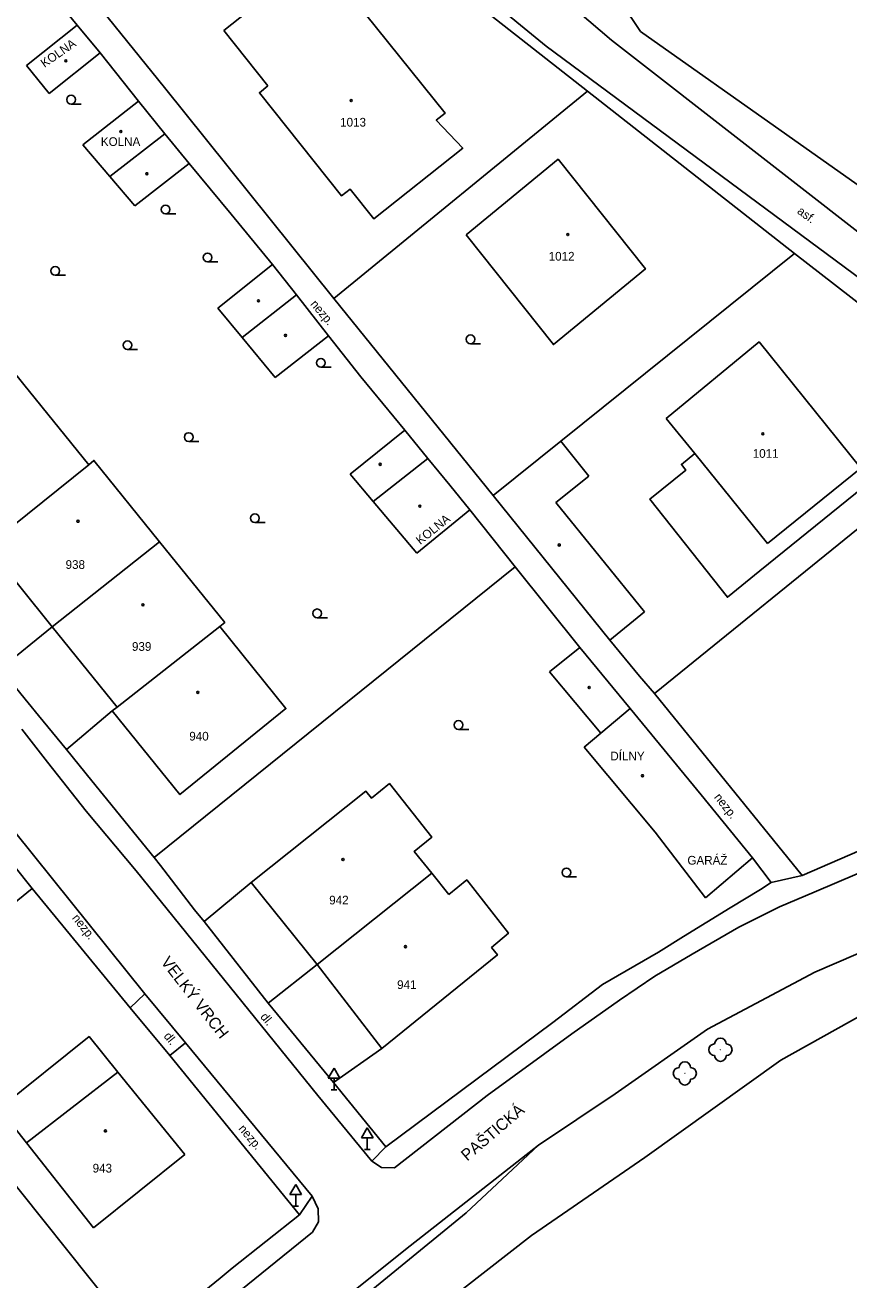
# Model space of a CAD drawing. Extents: x -794191 to -788944, y -1117087 to -1105044.
# Drawn here: x -791066.5 to -790995.5, y -1109570.9 to -1109462.8 of the extents above; entities that cross this region are included whole.
import ezdxf

# ---------------------------------------------------------------- set-up
doc = ezdxf.new("R2010")
doc.units = 0
for name, color, linetype in [('Doplněk polohopisu', 7, 'Continuous'), ('Doplňkové značky', 7, 'Continuous'), ('Hranice - ploty_ zdi', 7, 'Continuous'), ('Komunikace', 7, 'Continuous'), ('Názvy ulic_ silnic_ žel_', 7, 'Continuous'), ('Pomocné popisy', 7, 'Continuous'), ('Popisy budov', 7, 'Continuous'), ('Stavební objekty', 7, 'Continuous'), ('Výškopis', 7, 'Continuous'), ('Zeleň', 7, 'Continuous'), ('Značky druhů budov', 7, 'Continuous'), ('Značky druhů pozemků', 7, 'Continuous'), ('Čísla popisná', 7, 'Continuous')]:
    doc.layers.add(name, color=color, linetype=linetype)

msp = doc.modelspace()

# ---------------------------------------------------------------- linework, layer by layer
at = {"layer": 'Doplněk polohopisu'}
for p, q in [((-791002.18, -1109536.63), (-790999.5, -1109536.03)), ((-791056.14, -1109546.24), (-791057.41, -1109547.44)), ((-791052.65, -1109550.47), (-791054, -1109551.56)), ((-791036.59, -1109560.66), (-791035.38, -1109559.43)), ((-791041.72, -1109563.68), (-791042.83, -1109565.28))]:
    msp.add_line(p, q, dxfattribs=at)
at = {"layer": 'Doplňkové značky'}
for p, q in [((-791039.84, -1109552.644), (-791040.34, -1109553.51)), ((-791040.34, -1109553.51), (-791039.34, -1109553.51)), ((-791039.84, -1109552.644), (-791039.34, -1109553.51)), ((-791039.84, -1109554.51), (-791039.84, -1109553.51)), ((-791040.09, -1109554.51), (-791039.59, -1109554.51)), ((-791036.98, -1109557.774), (-791037.48, -1109558.64)), ((-791036.98, -1109557.774), (-791036.48, -1109558.64)), ((-791037.48, -1109558.64), (-791036.48, -1109558.64)), ((-791036.98, -1109559.64), (-791036.98, -1109558.64)), ((-791037.23, -1109559.64), (-791036.73, -1109559.64)), ((-791043.15, -1109562.664), (-791043.65, -1109563.53)), ((-791043.15, -1109562.664), (-791042.65, -1109563.53)), ((-791043.65, -1109563.53), (-791042.65, -1109563.53)), ((-791043.15, -1109564.53), (-791043.15, -1109563.53)), ((-791043.4, -1109564.53), (-791042.9, -1109564.53))]:
    msp.add_line(p, q, dxfattribs=at)
at = {"layer": 'Hranice - ploty_ zdi'}
for p, q in [((-791018, -1109468.47), (-791032.32, -1109457.21)), ((-791061.98, -1109462.78), (-791065.78, -1109458.15)), ((-791056.7, -1109469.32), (-791060.01, -1109465.16)), ((-791018, -1109468.47), (-791039.87, -1109486.31)), ((-791000.17, -1109482.44), (-791018, -1109468.47)), ((-791048.71, -1109479.05), (-791052.34, -1109474.69)), ((-791045.15, -1109483.39), (-791048.71, -1109479.05)), ((-791000.17, -1109482.44), (-791020.29, -1109498.62)), ((-790982.41, -1109496.19), (-791000.17, -1109482.44)), ((-791039.87, -1109486.31), (-791026.12, -1109503.31)), ((-791040.32, -1109489.54), (-791037.53, -1109493.08)), ((-791033.75, -1109497.68), (-791037.53, -1109493.08)), ((-790982.41, -1109496.19), (-791012.22, -1109520.37)), ((-791024.23, -1109509.45), (-791028.14, -1109504.53)), ((-791024.23, -1109509.45), (-791055.35, -1109534.5)), ((-791018.65, -1109516.39), (-791024.23, -1109509.45)), ((-791064.13, -1109514.6), (-791068.6, -1109518.23)), ((-791016.08, -1109515.75), (-791013.52, -1109518.86)), ((-791068.6, -1109518.23), (-791066.2, -1109521.17)), ((-791066.2, -1109521.17), (-791065.32, -1109522.24)), ((-791065.32, -1109522.24), (-791062.9, -1109525.18)), ((-791058.96, -1109521.84), (-791062.9, -1109525.18)), ((-791062.9, -1109525.18), (-791060.72, -1109527.88)), ((-791060.72, -1109527.88), (-791059.71, -1109529.13)), ((-791059.71, -1109529.13), (-791055.35, -1109534.5)), ((-790999.5, -1109536.03), (-790982.97, -1109528.87)), ((-791065.85, -1109537.15), (-791070.65, -1109531.18)), ((-791055.35, -1109534.5), (-791054.8, -1109535.17)), ((-791054.8, -1109535.17), (-791051.87, -1109539)), ((-791002.18, -1109536.63), (-791003.77, -1109534.52)), ((-791057.41, -1109547.44), (-791065.85, -1109537.15)), ((-791047, -1109536.65), (-791051.05, -1109540)), ((-791005.69, -1109538.82), (-791003.1, -1109537.23)), ((-791003.1, -1109537.23), (-791002.18, -1109536.63)), ((-791051.87, -1109539), (-791051.05, -1109540)), ((-791045.52, -1109547.03), (-791051.05, -1109540)), ((-791045.52, -1109547.03), (-791041.31, -1109543.71)), ((-791020.98, -1109548.69), (-791016.71, -1109545.43)), ((-791039.9, -1109553.88), (-791045.52, -1109547.03)), ((-791079.16, -1109547.95), (-791056.48, -1109576.24)), ((-791054, -1109551.56), (-791057.41, -1109547.44)), ((-791035.38, -1109559.43), (-791020.98, -1109548.69)), ((-791035.73, -1109550.95), (-791039.9, -1109553.88)), ((-791042.83, -1109565.28), (-791054, -1109551.56)), ((-791039.9, -1109553.88), (-791035.38, -1109559.43)), ((-791048.61, -1109569.86), (-791042.83, -1109565.28)), ((-791048.61, -1109569.86), (-791049.66, -1109570.74)), ((-791056.48, -1109576.24), (-791049.66, -1109570.74))]:
    msp.add_line(p, q, dxfattribs=at)
for points in [[(-791064.1, -1109451.13), (-791064.65, -1109455.5), (-791054.46, -1109468.13), (-791039.87, -1109486.31)], [(-791013.52, -1109518.86), (-791012.22, -1109520.37), (-790999.5, -1109536.03)], [(-791091.6, -1109558.02), (-791079.16, -1109547.95), (-791065.85, -1109537.15)], [(-791016.71, -1109545.43), (-791011.87, -1109542.64), (-791009.73, -1109541.28), (-791005.69, -1109538.82)]]:
    msp.add_lwpolyline(points, dxfattribs=at)
at = {"layer": 'Komunikace'}
for p, q in [((-791064.54, -1109526.27), (-791066.76, -1109523.43)), ((-791061.2, -1109530.49), (-791064.54, -1109526.27)), ((-791069.12, -1109530.09), (-791056.14, -1109546.24)), ((-791056.89, -1109535.64), (-791061.2, -1109530.49)), ((-790982.35, -1109530.63), (-790998.47, -1109537.47)), ((-791041.23, -1109554.98), (-791056.89, -1109535.64)), ((-790998.42, -1109544.38), (-790980.65, -1109536.7)), ((-790998.47, -1109537.47), (-791001.45, -1109538.74)), ((-791001.45, -1109538.74), (-791004.97, -1109540.5)), ((-791004.97, -1109540.5), (-791008.99, -1109542.83)), ((-791008.99, -1109542.83), (-791012.2, -1109544.72)), ((-791012.2, -1109544.72), (-791015.25, -1109546.77)), ((-791007.66, -1109549.29), (-790998.42, -1109544.38)), ((-791056.14, -1109546.24), (-791052.65, -1109550.47)), ((-791015.25, -1109546.77), (-791019.34, -1109549.68)), ((-791015.62, -1109554.86), (-791007.66, -1109549.29)), ((-791019.34, -1109549.68), (-791026.66, -1109554.99)), ((-791052.65, -1109550.47), (-791041.72, -1109563.68)), ((-791036.59, -1109560.66), (-791041.23, -1109554.98)), ((-791026.66, -1109554.99), (-791034.62, -1109561.23)), ((-791022.22, -1109559.28), (-791015.62, -1109554.86)), ((-791033.69, -1109568.27), (-791022.22, -1109559.28)), ((-791035.74, -1109561.21), (-791036.59, -1109560.66)), ((-791034.62, -1109561.23), (-791035.74, -1109561.21)), ((-791041.21, -1109564.76), (-791041.72, -1109563.68)), ((-791041.19, -1109565.87), (-791041.21, -1109564.76)), ((-791041.71, -1109566.78), (-791041.19, -1109565.87)), ((-791056.61, -1109578.82), (-791041.71, -1109566.78)), ((-791053.7, -1109584.26), (-791033.69, -1109568.27))]:
    msp.add_line(p, q, dxfattribs=at)
for points in [[(-790939.77, -1109525.53), (-790940.08, -1109525.11), (-790947.69, -1109515.84), (-790991.09, -1109483.38), (-791015.94, -1109464.06), (-791032.13, -1109450.21), (-791032.1, -1109447.5), (-791037.46, -1109442.59), (-791046.74, -1109436.39), (-791050.61, -1109431.78), (-791065.95, -1109418.75), (-791068.15, -1109417.54), (-791087.28, -1109402.08), (-791104.94, -1109388.37), (-791120.65, -1109377.11)], [(-791031.71, -1109456.24), (-791021.57, -1109464.57), (-790984.48, -1109492.05), (-790954.67, -1109514.64), (-790951.19, -1109518.33), (-790950.85, -1109522.92), (-790951.12, -1109523.72), (-790952.19, -1109524.86)]]:
    msp.add_lwpolyline(points, dxfattribs=at)
at = {"layer": 'Stavební objekty'}
for p, q in [((-791061.98, -1109462.78), (-791066.35, -1109466.26)), ((-791061.98, -1109462.78), (-791060.01, -1109465.16)), ((-791049.35, -1109463.24), (-791045.55, -1109468)), ((-791064.4, -1109468.66), (-791060.01, -1109465.16)), ((-791066.35, -1109466.26), (-791064.4, -1109468.66)), ((-791061.49, -1109473.08), (-791056.7, -1109469.32)), ((-791054.44, -1109472.13), (-791059.17, -1109475.81)), ((-791059.17, -1109475.81), (-791061.49, -1109473.08)), ((-791057.01, -1109478.34), (-791052.34, -1109474.69)), ((-791059.17, -1109475.81), (-791057.01, -1109478.34)), ((-791049.85, -1109487.15), (-791045.15, -1109483.39)), ((-791047.76, -1109489.67), (-791043.07, -1109486)), ((-791049.85, -1109487.15), (-791047.76, -1109489.67)), ((-791044.91, -1109493.12), (-791047.76, -1109489.67)), ((-791044.91, -1109493.12), (-791040.32, -1109489.54)), ((-791011.21, -1109496.66), (-791008.76, -1109499.69)), ((-791033.75, -1109497.68), (-791038.46, -1109501.46)), ((-791026.12, -1109503.31), (-791020.29, -1109498.62)), ((-791020.29, -1109498.62), (-791017.88, -1109501.62)), ((-791069.73, -1109507.67), (-791060.99, -1109500.65)), ((-791036.47, -1109503.82), (-791031.76, -1109500.1)), ((-791008.76, -1109499.69), (-791002.48, -1109507.44)), ((-791038.46, -1109501.46), (-791036.47, -1109503.82)), ((-791017.88, -1109501.62), (-791020.73, -1109503.89)), ((-790994.45, -1109500.95), (-791002.48, -1109507.44)), ((-791036.47, -1109503.82), (-791032.71, -1109508.26)), ((-791026.12, -1109503.31), (-791016.08, -1109515.75)), ((-791020.73, -1109503.89), (-791013.1, -1109513.32)), ((-791032.71, -1109508.26), (-791028.14, -1109504.53)), ((-791054.88, -1109507.28), (-791064.13, -1109514.6)), ((-791013.1, -1109513.32), (-791016.08, -1109515.75)), ((-791058.54, -1109521.52), (-791049.69, -1109514.58)), ((-791018.65, -1109516.39), (-791021.28, -1109518.48)), ((-791021.28, -1109518.48), (-791016.84, -1109523.78)), ((-791014.31, -1109521.66), (-791016.84, -1109523.78)), ((-791016.84, -1109523.78), (-791018.28, -1109524.98)), ((-791018.28, -1109524.98), (-791012.16, -1109532.29)), ((-791012.16, -1109532.29), (-791007.82, -1109537.96)), ((-791041.31, -1109543.71), (-791031.41, -1109535.85)), ((-791060.58, -1109566.39), (-791052.7, -1109560.07))]:
    msp.add_line(p, q, dxfattribs=at)
for points in [[(-791049.35, -1109463.24), (-791039.97, -1109455.79), (-791035.91, -1109460.87), (-791037.13, -1109461.82), (-791030.28, -1109470.36), (-791031.03, -1109470.97), (-791028.75, -1109473.37), (-791036.4, -1109479.47), (-791038.46, -1109476.89), (-791039.19, -1109477.48), (-791046.28, -1109468.59), (-791045.55, -1109468)], [(-791056.7, -1109469.32), (-791054.44, -1109472.13), (-791052.34, -1109474.69)], [(-791077.5, -1109479.32), (-791071.81, -1109486.35), (-791072.27, -1109486.7), (-791066.59, -1109493.73), (-791060.99, -1109500.65), (-791060.54, -1109500.28), (-791054.88, -1109507.28), (-791049.26, -1109514.23), (-791049.69, -1109514.58), (-791043.99, -1109521.66), (-791053.13, -1109529.06), (-791058.96, -1109521.84), (-791058.54, -1109521.52), (-791064.13, -1109514.6), (-791069.73, -1109507.67), (-791070.2, -1109508.05), (-791075.8, -1109501.12), (-791081.5, -1109493.91), (-791081.08, -1109493.6), (-791086.69, -1109486.67)], [(-791045.15, -1109483.39), (-791043.07, -1109486), (-791040.32, -1109489.54)], [(-791011.21, -1109496.66), (-791003.21, -1109490.07), (-790994.45, -1109500.95), (-790993.55, -1109502.02), (-791003.15, -1109509.8)], [(-791028.14, -1109504.53), (-791029.86, -1109502.42), (-791031.76, -1109500.1), (-791033.75, -1109497.68)], [(-791003.15, -1109509.8), (-791005.94, -1109512.06), (-791012.62, -1109503.61), (-791009.52, -1109501.1), (-791009.91, -1109500.62), (-791008.76, -1109499.69)], [(-791007.82, -1109537.96), (-791003.77, -1109534.52), (-791008.2, -1109529.1), (-791014.31, -1109521.66), (-791018.65, -1109516.39)], [(-791047, -1109536.65), (-791037.09, -1109528.78), (-791036.62, -1109529.37), (-791035.07, -1109528.12), (-791031.41, -1109532.73), (-791032.93, -1109533.96), (-791031.41, -1109535.85), (-791029.95, -1109537.67)], [(-791035.73, -1109550.95), (-791041.31, -1109543.71), (-791047, -1109536.65)], [(-791029.95, -1109537.67), (-791028.4, -1109536.42), (-791024.81, -1109541.02), (-791026.27, -1109542.25), (-791025.77, -1109542.88), (-791035.73, -1109550.95)], [(-791066.34, -1109559.06), (-791068.69, -1109556.1), (-791060.96, -1109549.92), (-791058.48, -1109552.97)], [(-791052.7, -1109560.07), (-791058.48, -1109552.97), (-791066.34, -1109559.06), (-791060.58, -1109566.39)]]:
    msp.add_lwpolyline(points, dxfattribs=at)
msp.add_lwpolyline([(-791028.47, -1109480.84), (-791020.54, -1109474.33), (-791013.01, -1109483.78), (-791020.94, -1109490.3)], close=True, dxfattribs=at)
at = {"layer": 'Výškopis'}
for points in [[(-790988.22, -1109481.12), (-791013.42, -1109463.32), (-791019.92, -1109453.61)], [(-791042.27, -1109582.05), (-791032.6, -1109574.68), (-791022.83, -1109567.07), (-791013.05, -1109560.35), (-791001.34, -1109551.95), (-790990.49, -1109545.9), (-790974.51, -1109540.67)], [(-791064.72, -1109594.74), (-791028.46, -1109565.09), (-791022.22, -1109559.28)]]:
    msp.add_lwpolyline(points, dxfattribs=at)
at = {"layer": 'Zeleň'}
for centre in [(-791006.54, -1109551.05), (-791009.61, -1109553.09)]:
    msp.add_circle(centre, 0.0005, dxfattribs=at)
for centre, start, end in [((-791006.54, -1109550.55), 0, 179.99999), ((-791007.04, -1109551.05), 89.99999, 269.99999), ((-791006.04, -1109551.05), 270, 89.99999), ((-791010.11, -1109553.09), 89.99999, 269.99999), ((-791009.61, -1109552.59), 0, 179.99999), ((-791009.11, -1109553.09), 270, 89.99999), ((-791006.54, -1109551.55), 179.99999, 359.99999), ((-791009.61, -1109553.59), 179.99999, 359.99999)]:
    msp.add_arc(centre, 0.5, start, end, dxfattribs=at)
at = {"layer": 'Značky druhů budov'}
for centre in [(-791062.96, -1109465.84), (-791038.36, -1109469.27), (-791058.21, -1109471.94), (-791055.97, -1109475.57), (-791019.7, -1109480.81), (-791046.36, -1109486.53), (-791044.03, -1109489.5), (-791002.88, -1109497.98), (-791035.86, -1109500.61), (-791032.44, -1109504.21), (-791061.91, -1109505.52), (-791020.43, -1109507.56), (-791056.31, -1109512.71), (-791017.86, -1109519.84), (-791051.59, -1109520.26), (-791013.26, -1109527.44), (-791039.07, -1109534.66), (-791033.69, -1109542.17), (-791059.55, -1109558.05)]:
    msp.add_circle(centre, 0.0875, dxfattribs=at)
at = {"layer": 'Značky druhů pozemků'}
for p, q in [((-791062.51, -1109469.565), (-791061.635, -1109469.565)), ((-791054.36, -1109479.035), (-791053.485, -1109479.035)), ((-791050.74, -1109483.165), (-791049.865, -1109483.165)), ((-791063.87, -1109484.325), (-791062.995, -1109484.325)), ((-791057.65, -1109490.725), (-791056.775, -1109490.725)), ((-791028.09, -1109490.215), (-791027.215, -1109490.215)), ((-791040.98, -1109492.235), (-791040.105, -1109492.235)), ((-791052.37, -1109498.635), (-791051.495, -1109498.635)), ((-791046.66, -1109505.635), (-791045.785, -1109505.635)), ((-791041.29, -1109513.825), (-791040.415, -1109513.825)), ((-791029.11, -1109523.445), (-791028.235, -1109523.445)), ((-791019.82, -1109536.155), (-791018.945, -1109536.155))]:
    msp.add_line(p, q, dxfattribs=at)
for centre in [(-791062.51, -1109469.19), (-791054.36, -1109478.66), (-791050.74, -1109482.79), (-791063.87, -1109483.95), (-791028.09, -1109489.84), (-791057.65, -1109490.35), (-791040.98, -1109491.86), (-791052.37, -1109498.26), (-791046.66, -1109505.26), (-791041.29, -1109513.45), (-791029.11, -1109523.07), (-791019.82, -1109535.78)]:
    msp.add_circle(centre, 0.375, dxfattribs=at)

# ---------------------------------------------------------------- texts
at = {"layer": 'Názvy ulic_ silnic_ žel_'}
for s, rotation, p in [('VELKÝ VRCH', 307.79752, (-791054.82, -1109543.5)), ('PAŠTICKÁ', 40.48535, (-791028.37, -1109560.69))]:
    msp.add_text(s, height=1, rotation=rotation, dxfattribs=at).set_placement(p)
at = {"layer": 'Pomocné popisy'}
for s, rotation, p in [('asf.', 323.46523, (-790999.99, -1109478.93)), ('nezp.', 310.23208, (-791041.93, -1109486.83)), ('nezp.', 308.47908, (-791007.13, -1109529.31)), ('nezp.', 308.49354, (-791062.46, -1109539.72)), ('dl.', 308.92479, (-791046.24, -1109548.23)), ('dl.', 308.49354, (-791054.565, -1109549.894)), ('nezp.', 310.43803, (-791048.13, -1109557.88))]:
    msp.add_text(s, height=0.75, rotation=rotation, dxfattribs=at).set_placement(p)
at = {"layer": 'Popisy budov'}
for rotation, p in [(34.76072, (-791064.8, -1109466.46)), (38.82411, (-791032.41, -1109507.57))]:
    msp.add_text('KOLNA', height=0.75, rotation=rotation, dxfattribs=at).set_placement(p)
for s, p in [('KOLNA', (-791059.94, -1109473.18)), ('DÍLNY', (-791016.03, -1109526.12)), ('GARÁŽ', (-791009.39, -1109535.1))]:
    msp.add_text(s, height=0.75, dxfattribs=at).set_placement(p)
at = {"layer": 'Čísla popisná'}
for s, p in [('1013', (-791039.32, -1109471.51)), ('1012', (-791021.346, -1109483.06)), ('1011', (-791003.76, -1109500.05)), ('938', (-791062.98, -1109509.62)), ('939', (-791057.26, -1109516.68)), ('940', (-791052.32, -1109524.41)), ('942', (-791040.26, -1109538.53)), ('941', (-791034.41, -1109545.82)), ('943', (-791060.65, -1109561.63))]:
    msp.add_text(s, height=0.75, dxfattribs=at).set_placement(p)

doc.saveas('drawing.dxf')
